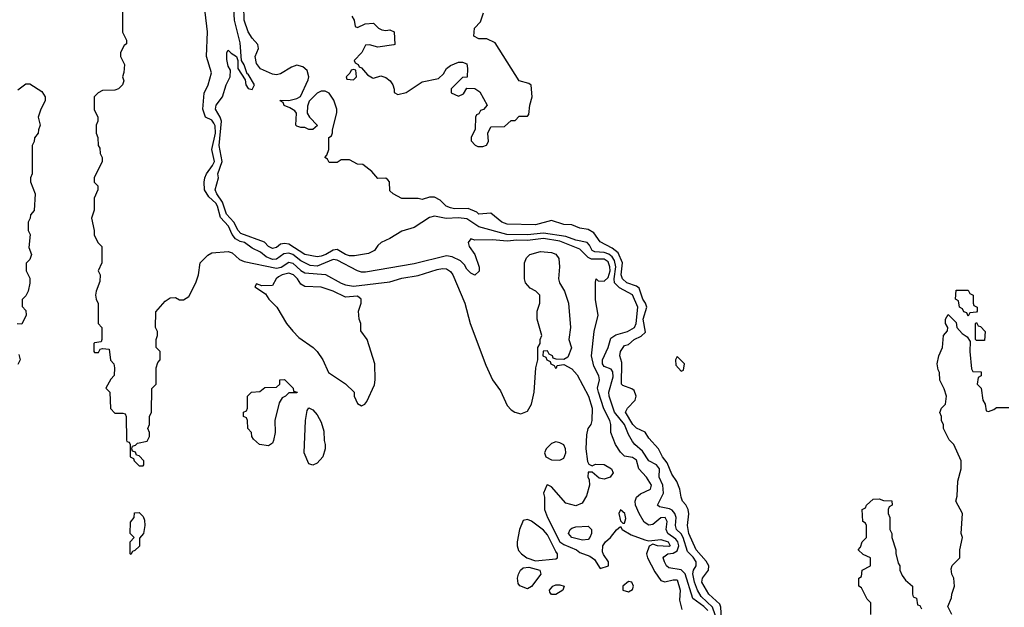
# Model space of a CAD drawing. Header units: inches. Extents: x 1793389 to 1900389, y 320802 to 470796.
# Tile 579 of 656: x 1892240 to 1897108, y 374746 to 377652. Entities that reach past the tile are written whole.
import ezdxf

# ---------------------------------------------------------------- set-up
doc = ezdxf.new("R2010")
doc.units = ezdxf.units.IN
doc.header["$MEASUREMENT"] = 0
doc.layers.add('B8397', color=7, linetype='Continuous')

msp = doc.modelspace()

# ---------------------------------------------------------------- linework, layer by layer
at = {"layer": 'B8397', "color": 2}
for points, elevation in [([(1895709.4, 374689.4), (1895706.6, 374746.6), (1895700.9, 374760.9), (1895646.9, 374810), (1895613, 374870), (1895615.6, 374890), (1895646.3, 374930), (1895646.9, 374950), (1895633.9, 374973.9), (1895584.8, 375030), (1895547.7, 375110), (1895541, 375150), (1895548.3, 375208.3), (1895545.4, 375230), (1895533.1, 375253.1), (1895517.6, 375270), (1895509.7, 375290), (1895504.2, 375330), (1895488.1, 375368.1), (1895464.9, 375404.9), (1895440.6, 375460.6), (1895418.7, 375490), (1895398, 375530), (1895350, 375582.9), (1895332.2, 375612.2), (1895290, 375631.5), (1895271.5, 375650), (1895235.6, 375710), (1895245.1, 375730), (1895282.9, 375770), (1895288, 375790), (1895278, 375818), (1895266.7, 375826.7), (1895222.3, 375842.3), (1895215.1, 375850), (1895216.2, 375956.2), (1895207.3, 375990), (1895209.6, 376010), (1895230, 376041), (1895250, 376044.7), (1895277.2, 376070), (1895312.6, 376087.4), (1895333.6, 376106.4), (1895322.9, 376170), (1895340.4, 376230), (1895334, 376250), (1895320.9, 376270), (1895303.3, 376323.3), (1895290, 376334.7), (1895240.9, 376350), (1895219.7, 376370), (1895214, 376390), (1895220.4, 376450), (1895198.5, 376498.5), (1895170, 376521.7), (1895110, 376552.7), (1895078.5, 376598.5), (1895050, 376614.5), (1895010, 376620.9), (1894970, 376638), (1894930, 376639.3), (1894870, 376659), (1894790, 376637.2), (1894650, 376640.9), (1894624, 376650), (1894570, 376695.3), (1894510.5, 376689.5), (1894499.6, 376699.6), (1894458, 376718), (1894390, 376716.2), (1894370, 376720.7), (1894349.3, 376730), (1894319.6, 376759.6), (1894290, 376774), (1894266.4, 376773.6), (1894230, 376762), (1894210, 376768), (1894130, 376768), (1894086, 376790), (1894070, 376806), (1894068, 376850), (1894060.4, 376860.4), (1894050, 376868), (1894010, 376866), (1893980.4, 376900.4), (1893936.4, 376936.4), (1893910, 376938), (1893870, 376958), (1893830, 376958), (1893810, 376946), (1893770, 376946), (1893762, 376962), (1893748, 376970), (1893758, 376982), (1893768, 377010), (1893768, 377070), (1893782, 377078), (1893787.3, 377092.7), (1893787.3, 377107.3), (1893808.4, 377191.6), (1893808.7, 377210), (1893793.6, 377253.6), (1893770, 377288), (1893750, 377298), (1893730, 377298), (1893710, 377288), (1893671.1, 377248.9), (1893663.6, 377223.6), (1893662, 377190), (1893672, 377170), (1893712, 377128), (1893690, 377108.7), (1893668.9, 377108.9), (1893650, 377118), (1893630, 377118), (1893610, 377126), (1893606, 377130), (1893608, 377190), (1893600.4, 377200.4), (1893576.4, 377216.4), (1893547.3, 377227.3), (1893542, 377242), (1893528, 377250), (1893530, 377254), (1893570, 377252), (1893610, 377262), (1893628.4, 377271.6), (1893666, 377354), (1893669.3, 377370), (1893660.9, 377400.9), (1893639.6, 377419.6), (1893610, 377426.6), (1893583.4, 377416.6), (1893530, 377384), (1893510, 377379), (1893490, 377382.7), (1893430, 377409.6), (1893410, 377435.3), (1893403.6, 377470), (1893420.9, 377510), (1893418, 377530), (1893390, 377561.2), (1893370, 377592.7), (1893349.7, 377650), (1893347.1, 377790)], 194), ([(1892748.4, 377728.4), (1892748, 377590), (1892768, 377550), (1892767.3, 377532.7), (1892756.4, 377523.6), (1892738, 377490), (1892738, 377470), (1892758, 377430), (1892755.3, 377390), (1892748.7, 377370), (1892755.3, 377350), (1892748.7, 377330), (1892728, 377310), (1892710, 377302.8), (1892650, 377301), (1892628, 377290), (1892608, 377270), (1892608, 377208), (1892626, 377170), (1892626, 377150), (1892618, 377130), (1892618, 377090), (1892626, 377070), (1892628, 377030), (1892636.4, 377016.4), (1892638, 376990), (1892648, 376970), (1892648, 376950), (1892608, 376870), (1892608.4, 376848.4), (1892626, 376830), (1892626, 376810), (1892608, 376770), (1892608.7, 376710), (1892595.3, 376670), (1892608, 376610), (1892608.4, 376588.4), (1892626, 376550), (1892646, 376530), (1892646, 376450), (1892628, 376410), (1892638, 376390), (1892636.4, 376356.4), (1892618, 376310), (1892615.3, 376290), (1892618, 376270), (1892628.4, 376248.4), (1892628, 376150), (1892646, 376130), (1892646, 376070), (1892642, 376058), (1892610, 376054), (1892606, 376050), (1892606, 376010), (1892610, 376006), (1892630, 376006), (1892638, 376022), (1892650, 376026), (1892682, 376022), (1892688.4, 375968.4), (1892706, 375950), (1892708, 375930), (1892707.3, 375892.7), (1892690, 375874), (1892666, 375830), (1892686, 375810), (1892688.4, 375728.4), (1892710, 375706), (1892750, 375706), (1892762, 375702), (1892766, 375690), (1892767.3, 375572.7), (1892770, 375566), (1892782, 375562), (1892786, 375550), (1892786, 375490), (1892802, 375482), (1892806, 375470), (1892830, 375446), (1892850, 375446), (1892854, 375450), (1892854, 375470), (1892830, 375494), (1892818, 375498), (1892812.7, 375512.7), (1892798, 375518), (1892794, 375530), (1892798, 375542), (1892812.7, 375547.3), (1892822, 375558), (1892870, 375568), (1892882, 375590), (1892882, 375610), (1892874, 375630), (1892882, 375650), (1892882, 375690), (1892892, 375710), (1892892.7, 375827.3), (1892914, 375850), (1892914, 375930), (1892923.6, 375956.4), (1892934, 375970), (1892934, 376010), (1892914, 376030), (1892914, 376070), (1892922, 376090), (1892922, 376110), (1892912, 376130), (1892912.7, 376207.3), (1892959.6, 376260.4), (1892983.6, 376276.4), (1893010, 376278), (1893030, 376266), (1893050, 376266), (1893076.9, 376283.1), (1893111.3, 376350), (1893124.7, 376390), (1893132, 376450), (1893170, 376488), (1893190, 376498), (1893270, 376505.2), (1893290, 376499.3), (1893326.1, 376466.1), (1893350, 376455.4), (1893510, 376422.2), (1893532.2, 376427.8), (1893570, 376453.3), (1893590, 376447.2), (1893630, 376411), (1893650, 376400.3), (1893751.7, 376391.7), (1893830, 376348.3), (1893850, 376340.4), (1893890, 376334.2), (1894070, 376356), (1894130, 376373.3), (1894210, 376386.6), (1894304.1, 376415.9), (1894330, 376421.7), (1894350, 376419.7), (1894370, 376407.3), (1894381.1, 376390), (1894441.6, 376250), (1894467, 376150), (1894543.9, 375943.9), (1894578, 375870), (1894616.3, 375816.3), (1894650, 375744), (1894670, 375722), (1894688, 375710), (1894716.9, 375703.1), (1894750, 375715.3), (1894770.7, 375750), (1894784, 375810), (1894791, 375930), (1894802, 375970), (1894802, 376030), (1894814, 376050), (1894814, 376070), (1894822, 376090), (1894798, 376170), (1894798, 376210), (1894811, 376250), (1894811.3, 376290), (1894792, 376310), (1894763.5, 376323.5), (1894741, 376350), (1894736, 376370), (1894736, 376450), (1894746.4, 376473.6), (1894762, 376490), (1894815.3, 376504.7), (1894870, 376501.2), (1894891.5, 376491.5), (1894905.2, 376470), (1894909.2, 376430), (1894904, 376370), (1894909, 376350), (1894933.2, 376310), (1894953.2, 376250), (1894964, 376130), (1894955.3, 376070), (1894968.4, 376028.4), (1894950, 375982), (1894930, 375972), (1894892.7, 375972.7), (1894878, 375978), (1894874, 375990), (1894858, 375998), (1894850, 376014), (1894827.3, 376012.7), (1894826, 375990), (1894842, 375982), (1894846, 375970), (1894862, 375962), (1894866, 375950), (1894882, 375942), (1894888.4, 375928.4), (1894894, 375930), (1894898, 375942), (1894930, 375946), (1894970, 375925.2), (1894995.4, 375895.4), (1895052.6, 375790), (1895069.6, 375730), (1895069.2, 375670), (1895064, 375650), (1895049, 375630), (1895041.5, 375598.5), (1895039.5, 375530), (1895046.6, 375466.6), (1895054, 375454), (1895070, 375446), (1895087.1, 375452.9), (1895130, 375452.7), (1895165.2, 375430), (1895174.5, 375410), (1895159.3, 375390), (1895130, 375379.3), (1895104.4, 375384.4), (1895070, 375414), (1895050, 375414), (1895049.4, 375390.6), (1895055.5, 375375.5), (1895057, 375350), (1895043, 375297), (1895020.1, 375259.9), (1894990, 375248), (1894940.9, 375260.9), (1894870, 375342), (1894850, 375352), (1894846, 375350), (1894829, 375310), (1894835.3, 375290), (1894835.3, 375230), (1894849.4, 375190), (1894910, 375069.7), (1894930, 375055.6), (1894992.7, 375030), (1895010, 375017), (1895059.3, 374999.3), (1895082, 374982), (1895110, 374938), (1895151.1, 374951.1), (1895151.3, 374970), (1895126, 375006), (1895120.7, 375020.7), (1895122.8, 375050), (1895136, 375070), (1895161, 375090), (1895190, 375128), (1895210, 375146), (1895218, 375130), (1895263.5, 375103.5), (1895330, 375079.5), (1895350, 375075.1), (1895410, 375080.5), (1895446, 375070), (1895456.2, 375050), (1895450, 375047.1), (1895394, 375050), (1895370, 375058), (1895352.3, 375047.7), (1895338.4, 375010), (1895343.6, 374990), (1895380.6, 374920.6), (1895410, 374878.4), (1895430, 374871.6), (1895470, 374882), (1895490, 374881.2), (1895505.2, 374830), (1895501.5, 374781.5), (1895514.2, 374734.2)], 206), ([(1895691.2, 374670), (1895665.6, 374745.6), (1895610, 374799.2), (1895591.6, 374830), (1895576.2, 374870), (1895568.8, 374911.2), (1895571, 374929), (1895584.5, 374950), (1895584.7, 374970), (1895570, 374994.3), (1895541.8, 375021.8), (1895520.3, 375090), (1895510, 375108.2), (1895488, 375130), (1895481.7, 375150), (1895485.1, 375190), (1895478.9, 375210), (1895465.6, 375225.6), (1895452.2, 375232.2), (1895402.5, 375242.5), (1895394, 375250), (1895423.5, 375310), (1895419.2, 375350), (1895402.2, 375390), (1895402.9, 375430), (1895389.2, 375450), (1895350, 375469.6), (1895318.4, 375518.4), (1895282, 375550), (1895270, 375566), (1895250, 375600.9), (1895230.8, 375650), (1895180.4, 375710), (1895153.7, 375790), (1895152.1, 375810), (1895174.6, 375885.4), (1895172.9, 375910), (1895163.8, 375923.8), (1895130, 375936.2), (1895121.7, 375950), (1895122, 375970), (1895149.6, 376030), (1895162.5, 376077.5), (1895187.4, 376092.6), (1895244.5, 376110), (1895279.7, 376130), (1895288.5, 376150), (1895296, 376230), (1895270.5, 376290.5), (1895205, 376325), (1895181.4, 376350), (1895179.1, 376370), (1895187.2, 376430), (1895181.1, 376461.1), (1895170, 376479.8), (1895152.5, 376492.5), (1895130, 376501), (1895083.1, 376503.1), (1895070.8, 376510.8), (1895057.5, 376537.5), (1895046, 376550), (1894990, 376561.8), (1894939.5, 376579.5), (1894830, 376596.7), (1894750, 376587.3), (1894649.2, 376589.2), (1894510, 376627.1), (1894450, 376666.2), (1894410, 376672.4), (1894348.7, 376668.7), (1894290, 376680.5), (1894266.4, 376673.6), (1894190, 376623.6), (1894130, 376606), (1894070, 376569.7), (1894027.3, 376550), (1894010, 376535.1), (1893993.4, 376510), (1893964.9, 376495.1), (1893895.9, 376484.1), (1893870, 376484.8), (1893850, 376490.9), (1893810, 376514.5), (1893790, 376512.4), (1893753.7, 376490), (1893730, 376481.6), (1893710, 376479.8), (1893650.2, 376489.8), (1893570, 376540.9), (1893550, 376545.3), (1893530, 376540.9), (1893510, 376526), (1893490, 376521), (1893470, 376529.7), (1893450, 376550.9), (1893333.9, 376593.9), (1893320.3, 376610), (1893299.3, 376650), (1893262.9, 376690), (1893242.3, 376750), (1893214.5, 376790), (1893207.2, 376810), (1893223.5, 376870), (1893219.1, 376890), (1893241.1, 376950), (1893226.8, 377030), (1893238.2, 377150), (1893231.9, 377170), (1893208.5, 377210), (1893211.2, 377230), (1893242.9, 377270), (1893260.7, 377330), (1893280.7, 377370), (1893282, 377402), (1893270, 377422), (1893264.8, 377455.2), (1893264, 377490), (1893270, 377502), (1893286, 377486), (1893312, 377470), (1893318, 377450), (1893318, 377410), (1893355.3, 377355.3), (1893358.8, 377330), (1893370, 377311.3), (1893390, 377306.8), (1893401.2, 377330), (1893370, 377382), (1893364, 377384), (1893350, 377428), (1893337.2, 377450), (1893330, 377538), (1893301.3, 377650), (1893296.9, 377730)], 198), ([(1895641.8, 374730), (1895622.6, 374750), (1895568.8, 374788.8), (1895530.5, 374910.5), (1895510, 374930.8), (1895450, 374940.5), (1895438.4, 374950), (1895427.6, 374970), (1895421.6, 374990), (1895424.7, 374995.3), (1895445.2, 375010), (1895470, 375012.7), (1895490, 375024.7), (1895499.1, 375050), (1895494.2, 375070), (1895483.4, 375083.4), (1895445.1, 375110), (1895436.8, 375130), (1895440.4, 375170), (1895431.6, 375190), (1895410, 375188.2), (1895370, 375155.8), (1895350, 375151.3), (1895326.7, 375166.7), (1895302, 375210), (1895285.1, 375250), (1895282.4, 375270), (1895289.5, 375290), (1895310, 375306.4), (1895359.3, 375330), (1895363.7, 375350), (1895338.4, 375390), (1895301.2, 375430), (1895290, 375474), (1895270, 375486.6), (1895230, 375492.7), (1895210, 375513.2), (1895185.2, 375550), (1895162.7, 375610), (1895162.9, 375650), (1895157.4, 375670), (1895128, 375728), (1895101.1, 375810), (1895096.9, 375830), (1895107, 375870), (1895103.6, 375890), (1895078, 375938), (1895066.3, 375990), (1895079.6, 376110), (1895100.7, 376190), (1895086.8, 376266.8), (1895086.8, 376353.2), (1895090, 376371), (1895100.7, 376360.7), (1895130, 376358), (1895150, 376377.6), (1895158.7, 376410), (1895158.2, 376430), (1895150, 376453.7), (1895130, 376467.2), (1895067, 376467), (1895050, 376476.4), (1895010, 376516.4), (1894910, 376556), (1894830, 376570.5), (1894750, 376560.2), (1894698.2, 376561.8), (1894650, 376557.1), (1894577.1, 376562.9), (1894490, 376561.2), (1894470, 376568), (1894458, 376550), (1894462, 376530), (1894491, 376490), (1894511.6, 376428.4), (1894511.6, 376408.4), (1894490, 376388), (1894470, 376398), (1894450, 376418), (1894439.3, 376439.3), (1894419.3, 376459.3), (1894378.6, 376478.6), (1894350, 376483.7), (1894190, 376443.6), (1893950, 376402.7), (1893930, 376402.7), (1893909.4, 376409.4), (1893810, 376462.9), (1893790, 376465.6), (1893710, 376433.1), (1893675.8, 376435.8), (1893630, 376459.8), (1893590, 376490.8), (1893570, 376496.8), (1893546.6, 376493.4), (1893510, 376467.1), (1893490, 376466.4), (1893458.9, 376478.9), (1893430, 376502), (1893390, 376522), (1893352, 376550), (1893330, 376554.8), (1893307.6, 376567.6), (1893290.8, 376590), (1893272.9, 376630), (1893233.5, 376673.5), (1893218.4, 376730), (1893210, 376744.7), (1893175.8, 376775.8), (1893154.3, 376810), (1893151.5, 376848.5), (1893155.6, 376870), (1893163.6, 376890), (1893194, 376930), (1893203.1, 376950), (1893189.6, 377010), (1893208, 377090), (1893206.5, 377126.5), (1893200.6, 377140.6), (1893190, 377155.1), (1893159, 377170), (1893146, 377210), (1893152, 377288), (1893172, 377330), (1893189, 377389), (1893164.2, 377470), (1893167.8, 377592.2), (1893157.6, 377690)], 202), ([(1893882, 377670), (1893894, 377650), (1893898, 377618), (1893910, 377614), (1893948.4, 377631.6), (1893990, 377634), (1894014, 377610), (1894030, 377602), (1894050, 377598), (1894070, 377602), (1894091.1, 377591.1), (1894094, 377530), (1894090, 377528), (1894010, 377515.3), (1893970, 377528), (1893950, 377526), (1893932, 377490), (1893894, 377450), (1893898, 377438), (1893914, 377430), (1893918, 377418), (1893930, 377414), (1893959.6, 377379.6), (1893983.6, 377363.6), (1893990, 377362), (1894025.2, 377374.8), (1894050, 377366), (1894071.3, 377350), (1894084.7, 377330), (1894092, 377308), (1894092, 377292), (1894110, 377282), (1894150, 377291.3), (1894230, 377344.7), (1894310, 377361), (1894336, 377384), (1894350, 377411.3), (1894370, 377424.7), (1894410, 377442), (1894430, 377442), (1894450, 377434), (1894454, 377410), (1894452.7, 377367.3), (1894430, 377366), (1894374, 377310), (1894374, 377290), (1894410, 377274), (1894434.6, 377285.4), (1894450, 377314), (1894490, 377312), (1894514.8, 377294.8), (1894552, 377230), (1894532.7, 377207.3), (1894518, 377202), (1894510, 377186), (1894498, 377182), (1894494, 377170), (1894492, 377110), (1894472, 377070), (1894472.7, 377052.7), (1894491.6, 377031.6), (1894505.4, 377025.4), (1894530, 377024.7), (1894548.4, 377031.6), (1894558, 377050), (1894555.3, 377090), (1894570, 377122), (1894636.4, 377123.6), (1894670, 377154), (1894690, 377154), (1894710, 377174), (1894750, 377174), (1894756.4, 377183.6), (1894762, 377230), (1894774, 377270), (1894768, 377328), (1894756.4, 377336.4), (1894708.7, 377350), (1894590, 377538), (1894550, 377558), (1894510, 377558), (1894486, 377570), (1894488, 377610), (1894518, 377642), (1894533.6, 377686.4)], 194), ([(1892230, 377304.7), (1892270, 377334), (1892290, 377334), (1892350, 377296), (1892366, 377270), (1892366, 377250), (1892344.7, 377210), (1892331.3, 377170), (1892342, 377130), (1892332.7, 377107.3), (1892332, 377090), (1892312.7, 377067.3), (1892312, 377050), (1892302, 377030), (1892302, 376890), (1892294, 376870), (1892294, 376850), (1892316, 376790), (1892311, 376709), (1892292.7, 376687.3), (1892292, 376670), (1892282, 376650), (1892282, 376610), (1892291.3, 376590), (1892284.7, 376524.7), (1892298, 376490), (1892290, 376466), (1892272.7, 376447.3), (1892272, 376410), (1892290, 376374), (1892290.9, 376349.1), (1892282, 376310), (1892270, 376286), (1892252.7, 376267.3), (1892252.7, 376232.7), (1892270, 376214), (1892271.3, 376190), (1892250, 376146), (1892227.3, 376147.3)], 206), ([(1896848, 374710), (1896828.7, 374750), (1896847.3, 374792.7), (1896848, 374810), (1896862, 374850), (1896859, 374890), (1896849, 374910), (1896844.7, 374935.3), (1896850, 374952), (1896888, 374990), (1896888.7, 375030), (1896902, 375090), (1896895.3, 375110), (1896902, 375210), (1896868.7, 375270), (1896874.6, 375294.6), (1896879, 375370), (1896895.3, 375430), (1896895.3, 375470), (1896858, 375550), (1896834.6, 375574.6), (1896808, 375630), (1896807.3, 375647.3), (1896798, 375670), (1896798, 375690), (1896788.4, 375708.4), (1896798, 375730), (1896818, 375750), (1896822, 375790), (1896810, 375826), (1896788.4, 375868.4), (1896787.3, 375907.3), (1896780.4, 375920.4), (1896775.3, 375950), (1896784, 375990), (1896802, 376030), (1896808, 376090), (1896827.3, 376112.7), (1896828, 376130), (1896818, 376150), (1896818, 376170), (1896830, 376194), (1896870, 376154), (1896874, 376130), (1896899.6, 376099.6), (1896923.6, 376083.6), (1896939.6, 376059.6), (1896938, 376010), (1896945.4, 375925.4), (1896952.7, 375912.7), (1896994, 375910), (1896994, 375890), (1896978, 375882), (1896974, 375850), (1896994, 375830), (1897002, 375770), (1897014, 375750), (1897018, 375718), (1897030, 375714), (1897056.4, 375723.6), (1897070, 375734), (1897130, 375734)], 190), ([(1892235.3, 375995.3), (1892242, 375970), (1892230, 375946)], 206), ([(1896448, 374710), (1896447.3, 374767.3), (1896430, 374786), (1896402, 374842), (1896388, 374850), (1896388, 374890), (1896402, 374898), (1896406, 374930), (1896446, 374950), (1896446, 374990), (1896410, 375006), (1896386, 375030), (1896396.4, 375043.6), (1896406, 375070), (1896426, 375090), (1896426, 375150), (1896422, 375162), (1896408, 375170), (1896406, 375230), (1896422, 375238), (1896426, 375250), (1896460.4, 375279.6), (1896490, 375282), (1896510, 375274), (1896552.7, 375272.7), (1896554, 375250), (1896538, 375242), (1896534, 375230), (1896534, 375210), (1896542, 375190), (1896542, 375130), (1896551.1, 375111.1), (1896551.6, 375091.6), (1896571.3, 375030), (1896571.6, 375011.6), (1896583.6, 374963.6), (1896591.3, 374950), (1896592, 374930), (1896603.6, 374903.6), (1896619.6, 374879.6), (1896654, 374850), (1896654, 374810), (1896658, 374798), (1896674, 374790), (1896678, 374758), (1896690, 374754), (1896698, 374738)], 190)]:
    msp.add_lwpolyline(points, dxfattribs=dict(at, elevation=elevation))
for points, elevation in [([(1893890, 377406), (1893878, 377402), (1893872.7, 377387.3), (1893854, 377370), (1893858, 377358), (1893890, 377354), (1893906, 377370), (1893902, 377402)], 194), ([(1893570, 376397.7), (1893537.3, 376390), (1893519.9, 376380.1), (1893507.7, 376370), (1893490, 376338), (1893436.4, 376336.4), (1893410, 376346), (1893402, 376330), (1893456, 376296), (1893471.3, 376270), (1893510.6, 376230.6), (1893558.8, 376150), (1893590.6, 376110.6), (1893619.8, 376079.8), (1893690.5, 376030.5), (1893711, 376010), (1893738, 375970), (1893767.1, 375907.1), (1893850.9, 375850.9), (1893894, 375810), (1893894, 375790), (1893910, 375754), (1893930, 375742), (1893946, 375750), (1893956.4, 375763.6), (1893994.6, 375845.4), (1893998, 375870), (1893995.3, 375950), (1893958, 376070), (1893927.3, 376112.7), (1893926, 376150), (1893918, 376170), (1893915.3, 376210), (1893928.7, 376250), (1893928.7, 376270), (1893910, 376284), (1893850, 376279.5), (1893789, 376310), (1893730.8, 376329.2), (1893650, 376332.3), (1893630, 376344), (1893613.6, 376370), (1893593.3, 376390)], 210), ([(1896930, 376186), (1896922, 376202), (1896907.3, 376207.3), (1896902, 376222), (1896886, 376230), (1896882, 376262), (1896866, 376270), (1896870, 376314), (1896930, 376314), (1896938, 376298), (1896954, 376290), (1896954, 376250), (1896958, 376238), (1896974, 376230), (1896974, 376210), (1896970, 376206), (1896938, 376202)], 190), ([(1896970, 376066), (1896966, 376070), (1896966, 376150), (1896970, 376154), (1896978, 376138), (1896990, 376134), (1897014, 376110), (1897010, 376066)], 190), ([(1895490, 375986), (1895482, 375970), (1895483.6, 375943.6), (1895510, 375914), (1895522, 375918), (1895526, 375950)], 194), ([(1893470, 375544), (1893426, 375550), (1893396.4, 375576.4), (1893388, 375590), (1893386, 375610), (1893368, 375630), (1893366, 375670), (1893362, 375682), (1893346, 375690), (1893346, 375710), (1893362, 375718), (1893366, 375730), (1893366, 375790), (1893386, 375810), (1893427.3, 375812.7), (1893452.7, 375832.7), (1893510, 375834), (1893526, 375850), (1893526, 375870), (1893550, 375872), (1893592, 375830), (1893594, 375814), (1893612, 375810), (1893610, 375806), (1893570, 375806), (1893554, 375790), (1893538, 375782), (1893522.8, 375757.2), (1893500.7, 375670), (1893502.8, 375610), (1893494.8, 375570), (1893490, 375558)], 206), ([(1893690, 375448), (1893670, 375455.3), (1893647, 375510), (1893653.2, 375670), (1893661.2, 375718.8), (1893670, 375732), (1893690, 375722), (1893710, 375698), (1893730, 375662), (1893743.6, 375616.4), (1893744.7, 375570), (1893751, 375550), (1893751, 375530), (1893738, 375490), (1893710, 375458)], 206), ([(1894890, 375563.7), (1894870, 375556), (1894842.8, 375530), (1894834, 375510), (1894841, 375490), (1894870, 375474.9), (1894910, 375473.4), (1894930, 375484), (1894940.9, 375510), (1894939.3, 375530), (1894929.5, 375549.5), (1894910, 375559.5)], 210), ([(1895210, 375228), (1895202.8, 375210), (1895210, 375174), (1895222, 375162), (1895230, 375162), (1895236, 375184), (1895232, 375210)], 206), ([(1892790, 375006), (1892786, 375010), (1892786, 375070), (1892806, 375090), (1892786, 375110), (1892787.3, 375167.3), (1892806, 375190), (1892807.3, 375212.7), (1892830, 375214), (1892850, 375194), (1892856.9, 375176.9), (1892858, 375150), (1892852, 375110), (1892832.7, 375087.3), (1892831.6, 375048.4), (1892810, 375026), (1892798, 375022)], 206), ([(1894750, 375179.3), (1894730, 375175.3), (1894710.8, 375130), (1894698.8, 375070), (1894698.8, 375050), (1894706.6, 375026.6), (1894720.7, 375010), (1894748, 374990), (1894790, 374974.9), (1894890, 374986), (1894899, 374990), (1894899.3, 375010), (1894890, 375021.2), (1894850, 375104.2), (1894830, 375127.6), (1894770, 375171.6)], 210), ([(1895023, 375077), (1894969.3, 375090), (1894953.2, 375110), (1894961.2, 375130), (1894970, 375137.3), (1894990, 375142.8), (1895050, 375146.8), (1895066.8, 375130), (1895067.7, 375110), (1895059.3, 375090), (1895050, 375080.7)], 202), ([(1894750, 374837.2), (1894712.5, 374852.5), (1894703.7, 374863.7), (1894700.9, 374890), (1894706.6, 374910), (1894716, 374930), (1894730, 374940.5), (1894756.6, 374943.4), (1894810.8, 374930), (1894817.3, 374910), (1894770, 374848.7)], 206), ([(1894890, 374809), (1894869.2, 374809.2), (1894861.2, 374821.2), (1894859, 374830), (1894875.3, 374850), (1894890, 374856.3), (1894910, 374857.3), (1894931.3, 374850), (1894924.7, 374830)], 206), ([(1895250, 374874), (1895222, 374850), (1895222, 374830), (1895250, 374822), (1895270, 374834), (1895275.3, 374850), (1895266, 374870)], 210)]:
    msp.add_lwpolyline(points, close=True, dxfattribs=dict(at, elevation=elevation))

doc.saveas('drawing.dxf')
